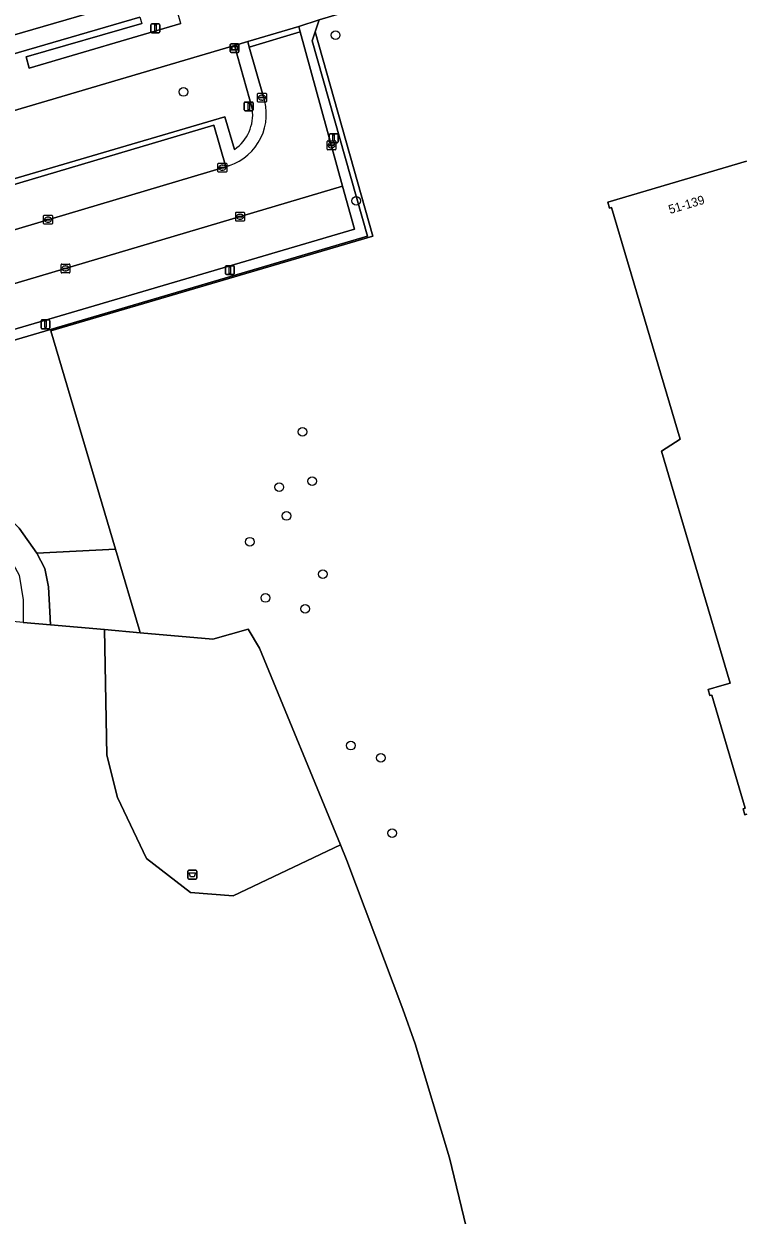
# Model space of a CAD drawing. Extents: x 162417 to 163722, y 384268 to 385417.
# Drawn here: x 163037 to 163118.6, y 384476.6 to 384611.1 of the extents above; entities that cross this region are included whole.
import ezdxf

# ---------------------------------------------------------------- set-up
doc = ezdxf.new("R2010")
doc.units = 0
for name, color, linetype in [('IMGEO_Afvalbak', 7, 'Continuous'), ('IMGEO_Boom', 7, 'Continuous'), ('IMGEO_Erf', 7, 'Continuous'), ('IMGEO_Groenvoorziening', 7, 'Continuous'), ('IMGEO_Hek', 7, 'Continuous'), ('IMGEO_Kolk', 7, 'Continuous'), ('IMGEO_Lichtmast', 7, 'Continuous'), ('IMGEO_Pand', 7, 'Continuous'), ('IMGEO_Pand_nummerreeks', 7, 'Continuous'), ('IMGEO_Parkeervlak_open', 7, 'Continuous'), ('IMGEO_Rijbaan_lokaal_gesloten', 7, 'Continuous'), ('IMGEO_Rijbaan_lokaal_open', 7, 'Continuous'), ('IMGEO_Verkeersbordpaal', 7, 'Continuous'), ('IMGEO_Voetpad_onverhard', 7, 'Continuous'), ('IMGEO_Voetpad_open', 7, 'Continuous'), ('IMGEO_Wegwijzer', 7, 'Continuous')]:
    doc.layers.add(name, color=color, linetype=linetype)

msp = doc.modelspace()

# ---------------------------------------------------------------- linework, layer by layer
at = {"layer": 'IMGEO_Afvalbak'}
for p, q in [((163055.56, 384514.6), (163055.56, 384515.4)), ((163055.56, 384515.4), (163055.56, 384514.6)), ((163055.66, 384515.5), (163056.45, 384515.5)), ((163056.45, 384515.5), (163055.66, 384515.5)), ((163056.55, 384515.4), (163056.55, 384514.6)), ((163056.55, 384514.6), (163056.55, 384515.4)), ((163056.45, 384514.5), (163055.66, 384514.5)), ((163055.66, 384514.5), (163056.45, 384514.5))]:
    msp.add_line(p, q, dxfattribs=at)
msp.add_lwpolyline([(163055.71, 384515.21), (163056.41, 384515.21), (163056.26, 384514.74), (163055.85, 384514.74), (163055.71, 384515.21)], dxfattribs=at)
for centre, start, end in [((163055.66, 384515.4), 90, 180), ((163055.66, 384515.4), 90, 180), ((163056.45, 384515.4), 0, 90), ((163056.45, 384515.4), 360, 90), ((163055.66, 384514.6), 180, 270), ((163055.66, 384514.6), 180, 270), ((163056.45, 384514.6), 270, 0), ((163056.45, 384514.6), 270, 0)]:
    msp.add_arc(centre, 0.1, start, end, dxfattribs=at)
at = {"layer": 'IMGEO_Boom'}
for centre in [(163072.23, 384609.78), (163055.07, 384603.37), (163074.55, 384591.08), (163068.49, 384564.99), (163065.87, 384558.76), (163069.58, 384559.43), (163066.68, 384555.5), (163062.54, 384552.59), (163070.78, 384548.92), (163064.3, 384546.24), (163068.8, 384545.02), (163073.94, 384529.57), (163077.33, 384528.2), (163078.62, 384519.69)]:
    msp.add_circle(centre, 0.489, dxfattribs=at)
at = {"layer": 'IMGEO_Erf'}
for points in [[(163147.98, 384634.64), (163089.62, 384617.27), (163070.37, 384611.53), (163069.91, 384610.14), (163076.43, 384587.09), (163040.1, 384576.41), (163047.38, 384551.73), (163050.04, 384542.73), (163050.16, 384542.32), (163058.36, 384541.6), (163062.35, 384542.73), (163063.62, 384540.57), (163072.79, 384518.35), (163073.51, 384516.6), (163079.82, 384499.82), (163081.21, 384495.9), (163085.1, 384483.02), (163092.61, 384451.86)], [(163118.65, 384521.83), (163118.43, 384521.77), (163118.23, 384522.44), (163118.45, 384522.5), (163114.69, 384535.28), (163114.47, 384535.22), (163114.27, 384535.89), (163115.81, 384536.34), (163116.77, 384536.63), (163109.02, 384562.8), (163111.11, 384564.15), (163103.36, 384590.33), (163103.14, 384590.26), (163102.94, 384590.93), (163118.6, 384595.57)]]:
    msp.add_lwpolyline(points, dxfattribs=at)
at = {"layer": 'IMGEO_Groenvoorziening'}
for points in [[(163050.12, 384611.83), (163050.34, 384611.1), (163037.31, 384607.33), (163037.65, 384606.07), (163054.77, 384611.08), (163053.95, 384613.87)], [(163062.83, 384601.4), (163060.82, 384608.61), (163000, 384590.66), (162993.06, 384588.62), (162998.09, 384587.5), (163000, 384583.25), (163002.52, 384578.38)], [(163008.03, 384579.6), (163006.66, 384584.22), (163006.46, 384584.89), (163059.72, 384600.56), (163060.82, 384596.89)], [(163081.21, 384495.9), (163079.82, 384499.82), (163073.51, 384516.6), (163072.79, 384518.35), (163060.68, 384512.62), (163055.84, 384513), (163050.88, 384516.82), (163047.62, 384523.72), (163046.39, 384528.48), (163046.14, 384542.67), (163040.06, 384543.21), (163036.97, 384543.48)], [(163091.26, 384438.92), (163091.78, 384439.11), (163091.24, 384441.67), (163092.61, 384451.86), (163085.1, 384483.02), (163081.21, 384495.9)]]:
    msp.add_lwpolyline(points, dxfattribs=at)
for points in [[(163040.1, 384576.41), (163076.43, 384587.09), (163069.91, 384610.14), (163069.59, 384609.15), (163075.82, 384587.08), (163023.9, 384571.82), (163025.17, 384566.37), (163026.49, 384562.98), (163027.67, 384561.21), (163030.62, 384559.29), (163034.16, 384556.48), (163036.52, 384554.12), (163038.5, 384551.31), (163047.38, 384551.73)], [(163047.38, 384551.73), (163038.5, 384551.31), (163039.4, 384549.55), (163039.84, 384547.49), (163039.99, 384544.68), (163040.06, 384543.21), (163046.14, 384542.67), (163050.16, 384542.32), (163050.04, 384542.73)], [(163046.14, 384542.67), (163046.39, 384528.48), (163047.62, 384523.72), (163050.88, 384516.82), (163055.84, 384513), (163060.68, 384512.62), (163072.79, 384518.35), (163063.62, 384540.57), (163062.35, 384542.73), (163058.36, 384541.6), (163050.16, 384542.32)]]:
    msp.add_lwpolyline(points, close=True, dxfattribs=at)
msp.add_arc((163058.08, 384600.81), 4.79, 304.9311, 7.0545, dxfattribs=at)
at = {"layer": 'IMGEO_Hek'}
for points in [[(163046.14, 384542.67), (163040.06, 384543.21), (163036.97, 384543.48), (163034.99, 384543.65)], [(163050.16, 384542.32), (163046.14, 384542.67)], [(163072.79, 384518.35), (163063.62, 384540.57), (163062.35, 384542.73), (163058.36, 384541.6), (163050.16, 384542.32)], [(163091.78, 384439.11), (163091.24, 384441.67), (163092.61, 384451.86), (163085.1, 384483.02), (163081.21, 384495.9), (163079.82, 384499.82), (163073.51, 384516.6), (163072.79, 384518.35)]]:
    msp.add_lwpolyline(points, dxfattribs=at)
at = {"layer": 'IMGEO_Kolk'}
for p, q in [((163063.42, 384602.3), (163063.42, 384603.16)), ((163063.5, 384603.23), (163064.35, 384603.23)), ((163064.35, 384602.23), (163063.5, 384602.23)), ((163063.68, 384602.72), (163063.68, 384602.74)), ((163064.12, 384602.69), (163063.72, 384602.69)), ((163063.73, 384602.77), (163064.12, 384602.77)), ((163063.91, 384603.01), (163063.94, 384603.01)), ((163063.93, 384602.45), (163063.91, 384602.45)), ((163064.17, 384602.74), (163064.17, 384602.72)), ((163064.42, 384603.16), (163064.42, 384602.3)), ((163071.26, 384596.92), (163071.26, 384597.77)), ((163071.33, 384597.84), (163072.19, 384597.84)), ((163072.19, 384596.84), (163071.33, 384596.84)), ((163071.52, 384597.34), (163071.52, 384597.35)), ((163071.56, 384597.39), (163071.96, 384597.39)), ((163071.96, 384597.3), (163071.56, 384597.3)), ((163071.77, 384597.06), (163071.74, 384597.06)), ((163071.75, 384597.62), (163071.77, 384597.62)), ((163072, 384597.35), (163072, 384597.34)), ((163072.26, 384597.77), (163072.26, 384596.92)), ((163059.01, 384595.32), (163059.86, 384595.32)), ((163058.94, 384594.4), (163058.94, 384595.25)), ((163059.86, 384594.32), (163059.01, 384594.32)), ((163059.19, 384594.82), (163059.19, 384594.83)), ((163059.63, 384594.78), (163059.23, 384594.78)), ((163059.24, 384594.87), (163059.63, 384594.87)), ((163059.42, 384595.1), (163059.45, 384595.1)), ((163059.45, 384594.54), (163059.42, 384594.54)), ((163059.68, 384594.83), (163059.68, 384594.82)), ((163059.94, 384595.25), (163059.94, 384594.4)), ((163039.27, 384588.53), (163039.27, 384589.38)), ((163039.35, 384589.45), (163040.2, 384589.45)), ((163039.53, 384588.95), (163039.53, 384588.96)), ((163039.97, 384588.91), (163039.57, 384588.91)), ((163039.58, 384589), (163039.97, 384589)), ((163039.76, 384589.23), (163039.79, 384589.23)), ((163039.78, 384588.67), (163039.76, 384588.67)), ((163040.02, 384588.96), (163040.02, 384588.95)), ((163040.28, 384589.38), (163040.28, 384588.53)), ((163060.95, 384588.86), (163060.95, 384589.71)), ((163061.02, 384589.79), (163061.87, 384589.79)), ((163061.87, 384588.78), (163061.02, 384588.78)), ((163061.2, 384589.28), (163061.2, 384589.29)), ((163061.64, 384589.24), (163061.24, 384589.24)), ((163061.25, 384589.33), (163061.65, 384589.33)), ((163061.43, 384589.56), (163061.46, 384589.56)), ((163061.46, 384589.01), (163061.43, 384589.01)), ((163061.69, 384589.29), (163061.69, 384589.28)), ((163061.95, 384589.71), (163061.95, 384588.86)), ((163040.2, 384588.45), (163039.35, 384588.45)), ((163041.24, 384583.01), (163041.24, 384583.86)), ((163041.31, 384583.94), (163042.16, 384583.94)), ((163041.49, 384583.43), (163041.49, 384583.44)), ((163041.93, 384583.39), (163041.53, 384583.39)), ((163041.54, 384583.48), (163041.93, 384583.48)), ((163041.72, 384583.72), (163041.75, 384583.72)), ((163041.98, 384583.44), (163041.98, 384583.43)), ((163042.24, 384583.86), (163042.24, 384583.01)), ((163042.16, 384582.94), (163041.31, 384582.94)), ((163041.75, 384583.16), (163041.72, 384583.16))]:
    msp.add_line(p, q, dxfattribs=at)
for points in [[(163063.42, 384602.3), (163063.42, 384603.16)], [(163063.5, 384603.23), (163064.35, 384603.23)], [(163064.35, 384602.23), (163063.5, 384602.23)], [(163064.42, 384603.16), (163064.42, 384602.3)], [(163071.26, 384596.92), (163071.26, 384597.77)], [(163071.33, 384597.84), (163072.19, 384597.84)], [(163072.19, 384596.84), (163071.33, 384596.84)], [(163072.26, 384597.77), (163072.26, 384596.92)], [(163059.01, 384595.32), (163059.86, 384595.32)], [(163058.94, 384594.4), (163058.94, 384595.25)], [(163059.86, 384594.32), (163059.01, 384594.32)], [(163059.94, 384595.25), (163059.94, 384594.4)], [(163039.27, 384588.53), (163039.27, 384589.38)], [(163039.35, 384589.45), (163040.2, 384589.45)], [(163040.28, 384589.38), (163040.28, 384588.53)], [(163060.95, 384588.86), (163060.95, 384589.71)], [(163061.02, 384589.79), (163061.87, 384589.79)], [(163061.87, 384588.78), (163061.02, 384588.78)], [(163061.95, 384589.71), (163061.95, 384588.86)], [(163040.2, 384588.45), (163039.35, 384588.45)], [(163041.24, 384583.01), (163041.24, 384583.86)], [(163041.31, 384583.94), (163042.16, 384583.94)], [(163042.24, 384583.86), (163042.24, 384583.01)], [(163042.16, 384582.94), (163041.31, 384582.94)]]:
    msp.add_lwpolyline(points, dxfattribs=at)
for centre, radius, start, end in [((163063.5, 384603.15), 0.0765, 91.552, 178.448), ((163063.5, 384603.15), 0.0765, 91.552, 178.448), ((163063.5, 384602.31), 0.0765, 181.552, 268.448), ((163063.5, 384602.31), 0.0765, 181.552, 268.448), ((163063.72, 384602.73), 0.0403, 85.8775, 175.7526), ((163063.72, 384602.72), 0.0366, 178.938, 274.7102), ((163064.13, 384602.73), 0.0386, 1.7309, 96.639), ((163064.12, 384602.73), 0.043, 264.8664, 352.4533), ((163064.35, 384603.15), 0.0765, 1.552, 88.448), ((163064.35, 384603.15), 0.0765, 1.552, 88.448), ((163064.35, 384602.31), 0.0765, 271.552, 358.448), ((163064.35, 384602.31), 0.0765, 271.552, 358.448), ((163071.34, 384597.77), 0.0765, 91.552, 178.448), ((163071.34, 384597.77), 0.0765, 91.552, 178.448), ((163071.34, 384596.92), 0.0765, 181.552, 268.448), ((163071.34, 384596.92), 0.0765, 181.552, 268.448), ((163071.56, 384597.35), 0.0403, 85.8775, 175.7526), ((163071.55, 384597.34), 0.0366, 178.938, 274.7102), ((163071.96, 384597.35), 0.0386, 1.7309, 96.639), ((163071.96, 384597.34), 0.043, 264.8664, 352.4533), ((163072.18, 384597.77), 0.0765, 1.552, 88.448), ((163072.18, 384597.77), 0.0765, 1.552, 88.448), ((163072.18, 384596.92), 0.0765, 271.552, 358.448), ((163072.18, 384596.92), 0.0765, 271.552, 358.448), ((163059.01, 384595.25), 0.0765, 91.552, 178.448), ((163059.01, 384595.25), 0.0765, 91.552, 178.448), ((163059.86, 384595.25), 0.0765, 1.552, 88.448), ((163059.86, 384595.25), 0.0765, 1.552, 88.448), ((163059.01, 384594.4), 0.0765, 181.552, 268.448), ((163059.01, 384594.4), 0.0765, 181.552, 268.448), ((163059.23, 384594.83), 0.0403, 85.8775, 175.7526), ((163059.23, 384594.82), 0.0366, 178.938, 274.7102), ((163059.64, 384594.83), 0.0386, 1.7309, 96.639), ((163059.64, 384594.82), 0.043, 264.8664, 352.4533), ((163059.86, 384594.4), 0.0765, 271.552, 358.448), ((163059.86, 384594.4), 0.0765, 271.552, 358.448), ((163039.35, 384589.38), 0.0765, 91.552, 178.448), ((163039.35, 384589.38), 0.0765, 91.552, 178.448), ((163039.57, 384588.96), 0.0403, 85.8775, 175.7526), ((163039.57, 384588.95), 0.0366, 178.938, 274.7102), ((163039.98, 384588.96), 0.0386, 1.7309, 96.639), ((163039.97, 384588.95), 0.043, 264.8664, 352.4533), ((163040.2, 384589.38), 0.0765, 1.552, 88.448), ((163040.2, 384589.38), 0.0765, 1.552, 88.448), ((163061.02, 384589.71), 0.0765, 91.552, 178.448), ((163061.02, 384589.71), 0.0765, 91.552, 178.448), ((163061.02, 384588.86), 0.0765, 181.552, 268.448), ((163061.02, 384588.86), 0.0765, 181.552, 268.448), ((163061.25, 384589.29), 0.0403, 85.8775, 175.7526), ((163061.24, 384589.28), 0.0366, 178.938, 274.7102), ((163061.65, 384589.28), 0.043, 264.8664, 352.4533), ((163061.65, 384589.29), 0.0386, 1.7309, 96.639), ((163061.87, 384589.71), 0.0765, 1.552, 88.448), ((163061.87, 384589.71), 0.0765, 1.552, 88.448), ((163061.87, 384588.86), 0.0765, 271.552, 358.448), ((163061.87, 384588.86), 0.0765, 271.552, 358.448), ((163039.35, 384588.53), 0.0765, 181.552, 268.448), ((163039.35, 384588.53), 0.0765, 181.552, 268.448), ((163040.2, 384588.53), 0.0765, 271.552, 358.448), ((163040.2, 384588.53), 0.0765, 271.552, 358.448), ((163041.31, 384583.86), 0.0765, 91.552, 178.448), ((163041.31, 384583.86), 0.0765, 91.552, 178.448), ((163041.53, 384583.44), 0.0403, 85.8775, 175.7526), ((163041.53, 384583.43), 0.0366, 178.938, 274.7102), ((163041.94, 384583.44), 0.0386, 1.7309, 96.639), ((163041.94, 384583.44), 0.043, 264.8664, 352.4533), ((163042.16, 384583.86), 0.0765, 1.552, 88.448), ((163042.16, 384583.86), 0.0765, 1.552, 88.448), ((163041.31, 384583.01), 0.0765, 181.552, 268.448), ((163041.31, 384583.01), 0.0765, 181.552, 268.448), ((163042.16, 384583.01), 0.0765, 271.552, 358.448), ((163042.16, 384583.01), 0.0765, 271.552, 358.448)]:
    msp.add_arc(centre, radius, start, end, dxfattribs=at)
for centre, major_axis, ratio, start_param, end_param in [((163063.91, 384602.73), (-0.387, 0.002), 0.722429, 4.712389, 7.853982), ((163063.93, 384602.73), (-0.39, 0.002), 0.717154, 1.570796, 4.712389), ((163071.75, 384597.34), (-0.387, 0.002), 0.722429, 4.712389, 7.853982), ((163071.77, 384597.34), (-0.39, 0.002), 0.717154, 1.570796, 4.712389), ((163059.42, 384594.82), (-0.387, 0.002), 0.722429, 4.712389, 7.853982), ((163059.45, 384594.82), (-0.39, 0.002), 0.717154, 1.570796, 4.712389), ((163039.76, 384588.95), (-0.387, 0.002), 0.722429, 4.712389, 7.853982), ((163039.79, 384588.95), (-0.39, 0.002), 0.717154, 1.570796, 4.712389), ((163061.43, 384589.28), (-0.387, 0.002), 0.722429, 4.712389, 7.853982), ((163061.46, 384589.28), (-0.39, 0.002), 0.717154, 1.570796, 4.712389), ((163041.72, 384583.44), (-0.387, 0.002), 0.722429, 4.712389, 7.853982), ((163041.75, 384583.44), (-0.39, 0.002), 0.717154, 1.570796, 4.712389)]:
    msp.add_ellipse(centre, major_axis=major_axis, ratio=ratio, start_param=start_param, end_param=end_param, dxfattribs=at)
at = {"layer": 'IMGEO_Lichtmast'}
for p, q in [((163051.39, 384610.16), (163051.39, 384610.96)), ((163051.39, 384610.96), (163051.39, 384610.16)), ((163051.49, 384611.06), (163052.28, 384611.06)), ((163052.28, 384611.06), (163051.49, 384611.06)), ((163052.38, 384610.96), (163052.38, 384610.16)), ((163052.38, 384610.16), (163052.38, 384610.96)), ((163052.28, 384610.06), (163051.49, 384610.06)), ((163051.49, 384610.06), (163052.28, 384610.06)), ((163071.51, 384597.74), (163071.51, 384598.54)), ((163071.51, 384598.54), (163071.51, 384597.74)), ((163071.61, 384598.64), (163072.4, 384598.64)), ((163072.4, 384598.64), (163071.61, 384598.64)), ((163072.5, 384598.54), (163072.5, 384597.74)), ((163072.5, 384597.74), (163072.5, 384598.54)), ((163072.4, 384597.64), (163071.61, 384597.64)), ((163071.61, 384597.64), (163072.4, 384597.64)), ((163059.8, 384582.85), (163059.8, 384583.65)), ((163059.8, 384583.65), (163059.8, 384582.85)), ((163059.9, 384583.75), (163060.69, 384583.75)), ((163060.69, 384583.75), (163059.9, 384583.75)), ((163060.79, 384583.65), (163060.79, 384582.85)), ((163060.79, 384582.85), (163060.79, 384583.65)), ((163060.69, 384582.75), (163059.9, 384582.75)), ((163059.9, 384582.75), (163060.69, 384582.75)), ((163038.98, 384576.74), (163038.98, 384577.53)), ((163038.98, 384577.53), (163038.98, 384576.74)), ((163039.08, 384577.63), (163039.87, 384577.63)), ((163039.87, 384577.63), (163039.08, 384577.63)), ((163039.87, 384576.64), (163039.08, 384576.64)), ((163039.08, 384576.64), (163039.87, 384576.64)), ((163039.97, 384577.53), (163039.97, 384576.74)), ((163039.97, 384576.74), (163039.97, 384577.53))]:
    msp.add_line(p, q, dxfattribs=at)
for points in [[(163051.81, 384610.94), (163051.96, 384610.94), (163051.96, 384610.19), (163051.81, 384610.19), (163051.81, 384610.94)], [(163071.93, 384598.51), (163072.08, 384598.51), (163072.08, 384597.76), (163071.93, 384597.76), (163071.93, 384598.51)], [(163060.22, 384583.63), (163060.37, 384583.63), (163060.37, 384582.88), (163060.22, 384582.88), (163060.22, 384583.63)], [(163039.4, 384577.51), (163039.55, 384577.51), (163039.55, 384576.76), (163039.4, 384576.76), (163039.4, 384577.51)]]:
    msp.add_lwpolyline(points, dxfattribs=at)
for centre, start, end in [((163051.49, 384610.96), 90, 180), ((163051.49, 384610.96), 90, 180), ((163051.49, 384610.16), 180, 270), ((163051.49, 384610.16), 180, 270), ((163052.28, 384610.96), 0, 90), ((163052.28, 384610.96), 360, 90), ((163052.28, 384610.16), 270, 0), ((163052.28, 384610.16), 270, 0), ((163071.61, 384598.54), 90, 180), ((163071.61, 384598.54), 90, 180), ((163072.4, 384598.54), 0, 90), ((163072.4, 384598.54), 360, 90), ((163071.61, 384597.74), 180, 270), ((163071.61, 384597.74), 180, 270), ((163072.4, 384597.74), 270, 0), ((163072.4, 384597.74), 270, 0), ((163059.9, 384583.65), 90, 180), ((163059.9, 384583.65), 90, 180), ((163060.69, 384583.65), 0, 90), ((163060.69, 384583.65), 360, 90), ((163059.9, 384582.85), 180, 270), ((163059.9, 384582.85), 180, 270), ((163060.69, 384582.85), 270, 0), ((163060.69, 384582.85), 270, 0), ((163039.08, 384577.53), 90, 180), ((163039.08, 384577.53), 90, 180), ((163039.08, 384576.74), 180, 270), ((163039.08, 384576.74), 180, 270), ((163039.87, 384577.53), 0, 90), ((163039.87, 384577.53), 360, 90), ((163039.87, 384576.74), 270, 0), ((163039.87, 384576.74), 270, 0)]:
    msp.add_arc(centre, 0.1, start, end, dxfattribs=at)
at = {"layer": 'IMGEO_Pand'}
msp.add_lwpolyline([(163118.6, 384595.57), (163102.94, 384590.93), (163103.14, 384590.26), (163103.36, 384590.33), (163111.11, 384564.15), (163109.02, 384562.8), (163116.77, 384536.63), (163115.81, 384536.34), (163114.27, 384535.89), (163114.47, 384535.22), (163114.69, 384535.28), (163118.45, 384522.5), (163118.23, 384522.44), (163118.43, 384521.77), (163118.65, 384521.83)], dxfattribs=at)
at = {"layer": 'IMGEO_Parkeervlak_open'}
for points in [[(163052.58, 384614.69), (162990.94, 384596.75)], [(162994.4, 384595.58), (163050.12, 384611.83)]]:
    msp.add_lwpolyline(points, dxfattribs=at)
for points in [[(163059.82, 384594.92), (163058.48, 384599.61), (163006.66, 384584.22), (163008.03, 384579.6), (163008.16, 384579.51)], [(163073.01, 384592.72), (163009.76, 384573.95), (163011.07, 384569.25), (163074.37, 384587.86)]]:
    msp.add_lwpolyline(points, close=True, dxfattribs=at)
at = {"layer": 'IMGEO_Rijbaan_lokaal_gesloten'}
msp.add_lwpolyline([(162990.94, 384596.75), (163052.58, 384614.69)], dxfattribs=at)
at = {"layer": 'IMGEO_Rijbaan_lokaal_open'}
msp.add_lwpolyline([(163062.48, 384608.44), (163068.23, 384610.14), (163068.06, 384610.75), (163062.31, 384609.05)], close=True, dxfattribs=at)
at = {"layer": 'IMGEO_Verkeersbordpaal'}
for p, q in [((163061.92, 384601.34), (163061.92, 384602.13)), ((163061.92, 384602.13), (163061.92, 384601.34)), ((163062.02, 384602.23), (163062.81, 384602.23)), ((163062.81, 384602.23), (163062.02, 384602.23)), ((163062.91, 384602.13), (163062.91, 384601.34)), ((163062.91, 384601.34), (163062.91, 384602.13)), ((163062.81, 384601.24), (163062.02, 384601.24)), ((163062.02, 384601.24), (163062.81, 384601.24))]:
    msp.add_line(p, q, dxfattribs=at)
msp.add_lwpolyline([(163062.34, 384602.11), (163062.49, 384602.11), (163062.49, 384601.36), (163062.34, 384601.36), (163062.34, 384602.11)], dxfattribs=at)
for centre, start, end in [((163062.02, 384602.13), 90, 180), ((163062.02, 384602.13), 90, 180), ((163062.81, 384602.13), 0, 90), ((163062.81, 384602.13), 360, 90), ((163062.02, 384601.34), 180, 270), ((163062.02, 384601.34), 180, 270), ((163062.81, 384601.34), 270, 0), ((163062.81, 384601.34), 270, 0)]:
    msp.add_arc(centre, 0.1, start, end, dxfattribs=at)
at = {"layer": 'IMGEO_Voetpad_onverhard'}
msp.add_lwpolyline([(163023.9, 384571.82), (163020.5, 384570.82), (163022.66, 384562.53), (163024.28, 384559.88), (163027.38, 384557.66), (163032.1, 384554.27), (163034.94, 384551.71), (163036.52, 384548.81), (163036.97, 384546.01), (163036.97, 384543.48), (163040.06, 384543.21), (163039.99, 384544.68), (163039.84, 384547.49), (163039.4, 384549.55), (163038.5, 384551.31), (163036.52, 384554.12), (163034.16, 384556.48), (163030.62, 384559.29), (163027.67, 384561.21), (163026.49, 384562.98), (163025.17, 384566.37)], close=True, dxfattribs=at)
at = {"layer": 'IMGEO_Voetpad_open'}
for points in [[(162876.49, 384550.85), (162876.86, 384550.96), (162881.52, 384552.39), (162880.61, 384555.54), (162889.01, 384558.01), (162918.06, 384566.54), (162918.46, 384566.66), (162921.62, 384567.67), (162980.48, 384585), (162980.55, 384584.92), (162982.89, 384585.61), (162993.06, 384588.62), (163000, 384590.66), (163060.82, 384608.61), (163062.31, 384609.05), (163068.06, 384610.75), (163070.37, 384611.53), (163089.62, 384617.27), (163147.98, 384634.64)], [(163050.12, 384611.83), (162994.4, 384595.58)], [(163054.77, 384611.08), (163037.65, 384606.07), (163037.31, 384607.33), (163050.34, 384611.1)], [(163073.01, 384592.72), (163068.23, 384610.14), (163062.48, 384608.44), (163064.06, 384602.92)], [(163062.48, 384608.44), (163062.31, 384609.05), (163060.82, 384608.61), (163062.83, 384601.4)], [(163064.06, 384602.92), (163062.48, 384608.44)], [(163060.82, 384596.89), (163059.72, 384600.56), (163006.46, 384584.89), (163006.66, 384584.22), (163058.48, 384599.61), (163059.82, 384594.92), (163060.25, 384595.05)], [(163060.25, 384595.05), (163059.82, 384594.92), (163008.16, 384579.51), (163008.03, 384579.6), (163000.85, 384575.16), (162999.99, 384574.49), (162998.74, 384573.27), (162997.67, 384571.88), (162996.52, 384569.99), (162993.81, 384564.38), (162989.68, 384555.79), (162988.92, 384556.03), (162986.35, 384550.2), (162991.44, 384549.44), (162993.38, 384553.85), (162992.81, 384554.26), (162998.15, 384565.94)], [(163003.19, 384572.8), (163009.54, 384574.75), (163009.76, 384573.95), (163073.01, 384592.72)]]:
    msp.add_lwpolyline(points, dxfattribs=at)
msp.add_lwpolyline([(163069.59, 384609.15), (163069.91, 384610.14), (163070.37, 384611.53), (163068.06, 384610.75), (163068.23, 384610.14), (163073.01, 384592.72), (163074.37, 384587.86), (163011.07, 384569.25), (163011.38, 384568.14), (163012.49, 384568.47), (163020.5, 384570.82), (163023.9, 384571.82), (163075.82, 384587.08)], close=True, dxfattribs=at)
for centre, radius, start, end in [((163058.26, 384600.87), 6.15, 288.8532, 19.4702), ((163058.26, 384600.87), 6.15, 288.8532, 19.4702), ((163058.08, 384600.81), 4.79, 304.9311, 7.0545)]:
    msp.add_arc(centre, radius, start, end, dxfattribs=at)
at = {"layer": 'IMGEO_Wegwijzer'}
for p, q in [((163060.44, 384608.81), (163061.22, 384608.81)), ((163061.22, 384608.81), (163060.44, 384608.81)), ((163060.34, 384607.92), (163060.34, 384608.71)), ((163060.34, 384608.71), (163060.34, 384607.92)), ((163061.22, 384607.82), (163060.44, 384607.82)), ((163060.44, 384607.82), (163061.22, 384607.82)), ((163061.32, 384608.71), (163061.32, 384607.92)), ((163061.32, 384607.92), (163061.32, 384608.71))]:
    msp.add_line(p, q, dxfattribs=at)
for points in [[(163060.44, 384608.55), (163061.22, 384608.55), (163061.22, 384608.08), (163060.44, 384608.08), (163060.44, 384608.55)], [(163060.5, 384608.48), (163060.5, 384608.15), (163061.16, 384608.15), (163061.16, 384608.48), (163060.5, 384608.48)]]:
    msp.add_lwpolyline(points, dxfattribs=at)
for centre, start, end in [((163060.44, 384608.71), 90, 180), ((163060.44, 384608.71), 90, 180), ((163061.22, 384608.71), 0, 90), ((163061.22, 384608.71), 360, 90), ((163060.44, 384607.92), 180, 270), ((163060.44, 384607.92), 180, 270), ((163061.22, 384607.92), 270, 0), ((163061.22, 384607.92), 270, 0)]:
    msp.add_arc(centre, 0.1, start, end, dxfattribs=at)

# ---------------------------------------------------------------- texts
at = {"layer": 'IMGEO_Pand_nummerreeks'}
msp.add_text('51-139', height=1, rotation=16.4897, dxfattribs=at).set_placement((163109.97, 384589.59))

doc.saveas('drawing.dxf')
